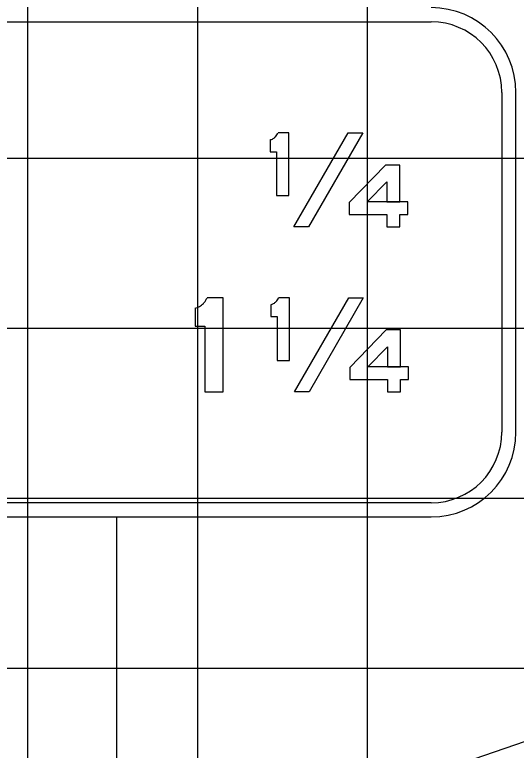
# Model space of a CAD drawing. Extents: x 2193008 to 2198143, y 1236112 to 1237864.
# Drawn here: x 2194667.53 to 2194673.44, y 1237202.14 to 1237210.79 of the extents above; entities that cross this region are included whole.
import ezdxf

# ---------------------------------------------------------------- set-up
doc = ezdxf.new("R2010")
doc.units = 0
for name, color, linetype in [('GSBWFILL', 7, 'Continuous'), ('GSCOLORFILL', 7, 'Continuous'), ('GSDIMS', 7, 'Continuous'), ('GSOUTLINE', 7, 'Continuous'), ('M-ROADS', 7, 'Continuous')]:
    doc.layers.add(name, color=color, linetype=linetype)

msp = doc.modelspace()

# ---------------------------------------------------------------- linework, layer by layer
at = {"layer": 'GSBWFILL'}
for points in [[(2194670.5399, 1237209.3216), (2194670.5399, 1237209.1809), (2194670.6158, 1237209.1809), (2194670.6158, 1237208.6657), (2194670.7613, 1237208.6657), (2194670.7613, 1237209.4038), (2194670.6332, 1237209.4038)], [(2194669.6572, 1237207.3408), (2194669.6572, 1237207.1298), (2194669.771, 1237207.1298), (2194669.771, 1237206.3569), (2194669.9893, 1237206.3569), (2194669.9893, 1237207.4641), (2194669.7971, 1237207.4641)], [(2194670.5471, 1237207.3819), (2194670.5471, 1237207.2412), (2194670.623, 1237207.2412), (2194670.623, 1237206.726), (2194670.7685, 1237206.726), (2194670.7685, 1237207.4641), (2194670.6404, 1237207.4641)]]:
    msp.add_lwpolyline(points, dxfattribs=at)
for points in [[(2194671.4599, 1237209.4038), (2194671.6303, 1237209.4038), (2194670.9911, 1237208.2966), (2194670.8206, 1237208.2966)], [(2194671.9159, 1237208.2966), (2194672.0678, 1237208.2966), (2194672.0678, 1237208.4418), (2194672.1619, 1237208.4418), (2194672.1619, 1237208.5904), (2194671.6843, 1237208.5904), (2194671.6843, 1237208.5904), (2194671.9159, 1237208.8274), (2194671.9159, 1237208.5904), (2194672.0678, 1237208.5904), (2194672.0678, 1237209.0244), (2194671.9159, 1237209.0244), (2194671.8987, 1237209.0244), (2194671.8987, 1237209.0244), (2194671.4718, 1237208.5839), (2194671.4718, 1237208.4418), (2194671.9159, 1237208.4418)], [(2194671.4671, 1237207.4641), (2194671.6376, 1237207.4641), (2194670.9983, 1237206.3569), (2194670.8279, 1237206.3569)], [(2194671.9232, 1237206.3569), (2194672.0751, 1237206.3569), (2194672.0751, 1237206.5021), (2194672.1692, 1237206.5021), (2194672.1692, 1237206.6506), (2194671.6916, 1237206.6506), (2194671.6916, 1237206.6506), (2194671.9232, 1237206.8876), (2194671.9232, 1237206.6506), (2194672.0751, 1237206.6506), (2194672.0751, 1237207.0846), (2194671.9232, 1237207.0846), (2194671.906, 1237207.0846), (2194671.906, 1237207.0846), (2194671.479, 1237206.6441), (2194671.479, 1237206.5021), (2194671.9232, 1237206.5021)]]:
    msp.add_lwpolyline(points, close=True, dxfattribs=at)
for centre, major_axis, ratio, start_param, end_param in [((2194670.5096, 1237209.4501), (0, 0.1319), 0.999998, 4.150196, 4.354491), ((2194670.5096, 1237209.4501), (0, 0.1319), 0.999998, 3.372996, 3.659448), ((2194670.5096, 1237209.4501), (0, 0.1319), 0.999998, 3.659448, 3.945901), ((2194670.5096, 1237209.4501), (0, 0.1319), 0.999998, 3.945901, 4.150196), ((2194669.6118, 1237207.5334), (0, 0.1979), 0.999988, 3.945901, 4.150196), ((2194669.6118, 1237207.5334), (0, 0.1979), 0.999988, 4.150196, 4.354491), ((2194670.5168, 1237207.5103), (0, 0.1319), 0.999997, 3.659448, 3.945901), ((2194670.5168, 1237207.5103), (0, 0.1319), 0.999997, 3.945901, 4.150196), ((2194670.5168, 1237207.5103), (0, 0.1319), 0.999997, 4.150196, 4.354491), ((2194669.6118, 1237207.5334), (0, 0.1979), 0.999988, 3.372996, 3.659448), ((2194669.6118, 1237207.5334), (0, 0.1979), 0.999988, 3.659448, 3.945901), ((2194670.5168, 1237207.5103), (0, 0.1319), 0.999997, 3.372996, 3.659448)]:
    msp.add_ellipse(centre, major_axis=major_axis, ratio=ratio, start_param=start_param, end_param=end_param, dxfattribs=at)
at = {"layer": 'GSCOLORFILL'}
for p, q in [((2194650.9579, 1237210.7109), (2194672.4364, 1237210.7109)), ((2194673.2689, 1237209.8784), (2194673.2689, 1237205.8824)), ((2194673.4354, 1237205.8824), (2194673.4354, 1237209.8784)), ((2194672.4364, 1237205.0499), (2194650.9595, 1237205.0499)), ((2194650.9595, 1237204.8834), (2194672.4364, 1237204.8834))]:
    msp.add_line(p, q, dxfattribs=at)
for points in [[(2194670.5399, 1237209.3216), (2194670.5399, 1237209.1809), (2194670.6158, 1237209.1809), (2194670.6158, 1237208.6657), (2194670.7613, 1237208.6657), (2194670.7613, 1237209.4038), (2194670.6332, 1237209.4038)], [(2194669.6572, 1237207.3408), (2194669.6572, 1237207.1298), (2194669.771, 1237207.1298), (2194669.771, 1237206.3569), (2194669.9893, 1237206.3569), (2194669.9893, 1237207.4641), (2194669.7971, 1237207.4641)], [(2194670.5471, 1237207.3819), (2194670.5471, 1237207.2412), (2194670.623, 1237207.2412), (2194670.623, 1237206.726), (2194670.7685, 1237206.726), (2194670.7685, 1237207.4641), (2194670.6404, 1237207.4641)]]:
    msp.add_lwpolyline(points, dxfattribs=at)
for points in [[(2194671.4599, 1237209.4038), (2194671.6303, 1237209.4038), (2194670.9911, 1237208.2966), (2194670.8206, 1237208.2966)], [(2194671.9159, 1237208.2966), (2194672.0678, 1237208.2966), (2194672.0678, 1237208.4418), (2194672.1619, 1237208.4418), (2194672.1619, 1237208.5904), (2194671.6843, 1237208.5904), (2194671.6843, 1237208.5904), (2194671.9159, 1237208.8274), (2194671.9159, 1237208.5904), (2194672.0678, 1237208.5904), (2194672.0678, 1237209.0244), (2194671.9159, 1237209.0244), (2194671.8987, 1237209.0244), (2194671.8987, 1237209.0244), (2194671.4718, 1237208.5839), (2194671.4718, 1237208.4418), (2194671.9159, 1237208.4418)], [(2194671.4671, 1237207.4641), (2194671.6376, 1237207.4641), (2194670.9983, 1237206.3569), (2194670.8279, 1237206.3569)], [(2194671.9232, 1237206.3569), (2194672.0751, 1237206.3569), (2194672.0751, 1237206.5021), (2194672.1692, 1237206.5021), (2194672.1692, 1237206.6506), (2194671.6916, 1237206.6506), (2194671.6916, 1237206.6506), (2194671.9232, 1237206.8876), (2194671.9232, 1237206.6506), (2194672.0751, 1237206.6506), (2194672.0751, 1237207.0846), (2194671.9232, 1237207.0846), (2194671.906, 1237207.0846), (2194671.906, 1237207.0846), (2194671.479, 1237206.6441), (2194671.479, 1237206.5021), (2194671.9232, 1237206.5021)]]:
    msp.add_lwpolyline(points, close=True, dxfattribs=at)
for centre, radius, start, end in [((2194672.4364, 1237209.8784), 0.999, 0, 90), ((2194672.4364, 1237209.8784), 0.8325, 0, 90), ((2194672.4364, 1237205.8824), 0.999, 270, 0), ((2194672.4364, 1237205.8824), 0.8325, 270, 0)]:
    msp.add_arc(centre, radius, start, end, dxfattribs=at)
for centre, major_axis, ratio, start_param, end_param in [((2194670.5096, 1237209.4501), (0, 0.1319), 0.999998, 4.150196, 4.354491), ((2194670.5096, 1237209.4501), (0, 0.1319), 0.999998, 3.372996, 3.659448), ((2194670.5096, 1237209.4501), (0, 0.1319), 0.999998, 3.659448, 3.945901), ((2194670.5096, 1237209.4501), (0, 0.1319), 0.999998, 3.945901, 4.150196), ((2194669.6118, 1237207.5334), (0, 0.1979), 0.999988, 3.945901, 4.150196), ((2194669.6118, 1237207.5334), (0, 0.1979), 0.999988, 4.150196, 4.354491), ((2194670.5168, 1237207.5103), (0, 0.1319), 0.999997, 3.659448, 3.945901), ((2194670.5168, 1237207.5103), (0, 0.1319), 0.999997, 3.945901, 4.150196), ((2194670.5168, 1237207.5103), (0, 0.1319), 0.999997, 4.150196, 4.354491), ((2194669.6118, 1237207.5334), (0, 0.1979), 0.999988, 3.372996, 3.659448), ((2194669.6118, 1237207.5334), (0, 0.1979), 0.999988, 3.659448, 3.945901), ((2194670.5168, 1237207.5103), (0, 0.1319), 0.999997, 3.372996, 3.659448)]:
    msp.add_ellipse(centre, major_axis=major_axis, ratio=ratio, start_param=start_param, end_param=end_param, dxfattribs=at)
at = {"layer": 'GSDIMS'}
msp.add_line((2194668.7354, 1237200.3858), (2194668.7354, 1237204.8834), dxfattribs=at)
at = {"layer": 'GSOUTLINE'}
for points in [[(2194670.5399, 1237209.3216), (2194670.5399, 1237209.1809), (2194670.6158, 1237209.1809), (2194670.6158, 1237208.6657), (2194670.7613, 1237208.6657), (2194670.7613, 1237209.4038), (2194670.6332, 1237209.4038)], [(2194669.6572, 1237207.3408), (2194669.6572, 1237207.1298), (2194669.771, 1237207.1298), (2194669.771, 1237206.3569), (2194669.9893, 1237206.3569), (2194669.9893, 1237207.4641), (2194669.7971, 1237207.4641)], [(2194670.5471, 1237207.3819), (2194670.5471, 1237207.2412), (2194670.623, 1237207.2412), (2194670.623, 1237206.726), (2194670.7685, 1237206.726), (2194670.7685, 1237207.4641), (2194670.6404, 1237207.4641)]]:
    msp.add_lwpolyline(points, dxfattribs=at)
for points in [[(2194671.4599, 1237209.4038), (2194671.6303, 1237209.4038), (2194670.9911, 1237208.2966), (2194670.8206, 1237208.2966)], [(2194672.0678, 1237208.2966), (2194672.0678, 1237208.4418), (2194672.1619, 1237208.4418), (2194672.1619, 1237208.5904), (2194672.0678, 1237208.5904), (2194672.0678, 1237209.0244), (2194671.9159, 1237209.0244), (2194671.8987, 1237209.0244), (2194671.8987, 1237209.0244), (2194671.4718, 1237208.5839), (2194671.4718, 1237208.4418), (2194671.9159, 1237208.4418), (2194671.9159, 1237208.2966)], [(2194671.9159, 1237208.8274), (2194671.9159, 1237208.5904), (2194671.6843, 1237208.5904)], [(2194671.4671, 1237207.4641), (2194671.6376, 1237207.4641), (2194670.9983, 1237206.3569), (2194670.8279, 1237206.3569)], [(2194672.0751, 1237206.3569), (2194672.0751, 1237206.5021), (2194672.1692, 1237206.5021), (2194672.1692, 1237206.6506), (2194672.0751, 1237206.6506), (2194672.0751, 1237207.0846), (2194671.9232, 1237207.0846), (2194671.906, 1237207.0846), (2194671.906, 1237207.0846), (2194671.479, 1237206.6441), (2194671.479, 1237206.5021), (2194671.9232, 1237206.5021), (2194671.9232, 1237206.3569)], [(2194671.9232, 1237206.8876), (2194671.9232, 1237206.6506), (2194671.6916, 1237206.6506)]]:
    msp.add_lwpolyline(points, close=True, dxfattribs=at)
for centre, major_axis, ratio, start_param, end_param in [((2194670.5096, 1237209.4501), (0, 0.1319), 0.999998, 4.150196, 4.354491), ((2194670.5096, 1237209.4501), (0, 0.1319), 0.999998, 3.372996, 3.659448), ((2194670.5096, 1237209.4501), (0, 0.1319), 0.999998, 3.659448, 3.945901), ((2194670.5096, 1237209.4501), (0, 0.1319), 0.999998, 3.945901, 4.150196), ((2194669.6118, 1237207.5334), (0, 0.1979), 0.999988, 3.945901, 4.150196), ((2194669.6118, 1237207.5334), (0, 0.1979), 0.999988, 4.150196, 4.354491), ((2194670.5168, 1237207.5103), (0, 0.1319), 0.999997, 3.659448, 3.945901), ((2194670.5168, 1237207.5103), (0, 0.1319), 0.999997, 3.945901, 4.150196), ((2194670.5168, 1237207.5103), (0, 0.1319), 0.999997, 4.150196, 4.354491), ((2194669.6118, 1237207.5334), (0, 0.1979), 0.999988, 3.372996, 3.659448), ((2194669.6118, 1237207.5334), (0, 0.1979), 0.999988, 3.659448, 3.945901), ((2194670.5168, 1237207.5103), (0, 0.1319), 0.999997, 3.372996, 3.659448)]:
    msp.add_ellipse(centre, major_axis=major_axis, ratio=ratio, start_param=start_param, end_param=end_param, dxfattribs=at)
at = {"layer": 'M-ROADS'}
for p, q in [((2194667.6881, 1237163.1062), (2194667.6881, 1237223.1062)), ((2194669.6881, 1237163.1062), (2194669.6881, 1237223.1062)), ((2194671.6881, 1237163.1062), (2194671.6881, 1237223.1062)), ((2194547.6881, 1237209.1062), (2194677.6881, 1237209.1062)), ((2194547.6881, 1237207.1062), (2194677.6881, 1237207.1062)), ((2194547.6881, 1237205.1062), (2194677.6881, 1237205.1062)), ((2194547.6881, 1237203.1062), (2194677.6881, 1237203.1062))]:
    msp.add_line(p, q, dxfattribs=at)
msp.add_lwpolyline([(2194648.4658, 1237189.3787), (2194651.323, 1237189.3787), (2194656.1744, 1237192.475), (2194661.1931, 1237197.1113), (2194670.9914, 1237201.3652), (2194677.6881, 1237203.6706)], dxfattribs=at)

doc.saveas('drawing.dxf')
